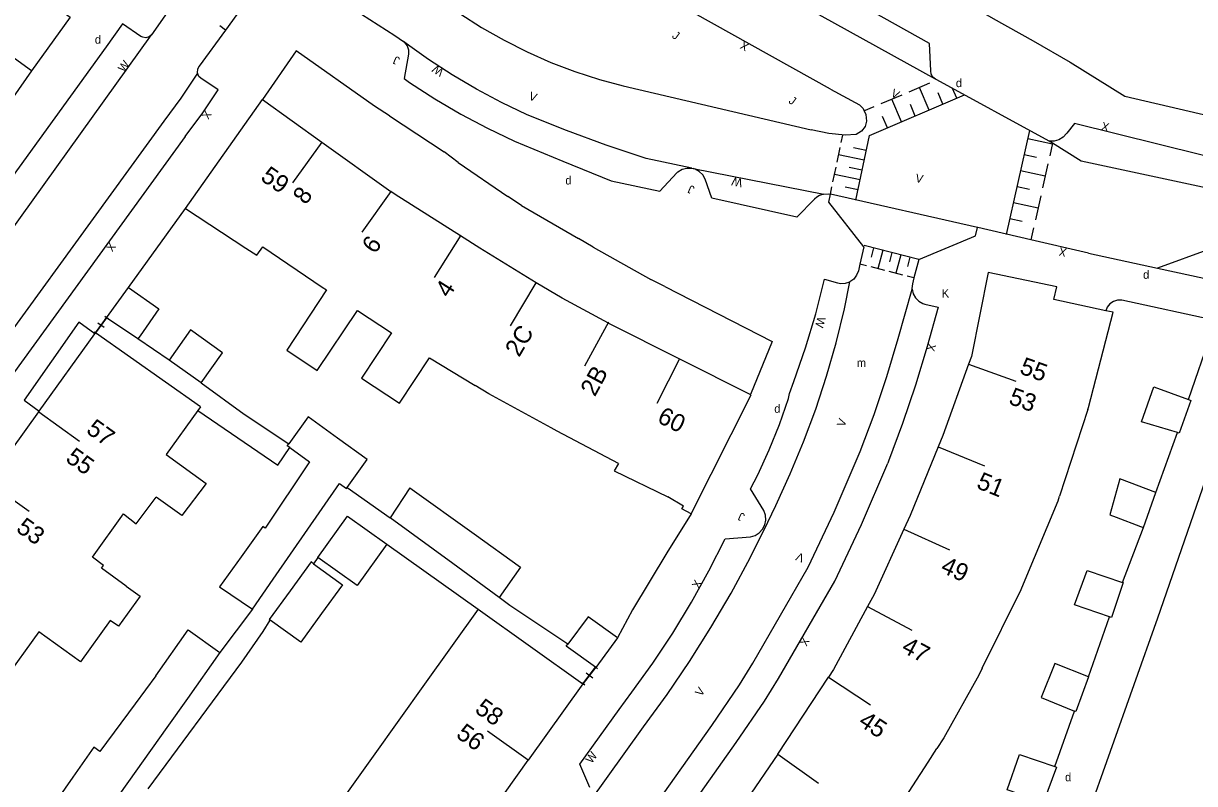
# Model space of a CAD drawing. Extents: x 134999 to 136502, y 457398 to 459002.
# Drawn here: x 135611.3 to 135681.4, y 457425.5 to 457471.1 of the extents above; entities that cross this region are included whole.
import ezdxf

# ---------------------------------------------------------------- set-up
doc = ezdxf.new("R2010")
doc.units = 0
for name, color, linetype in [('RI_DGTB_15', 7, 'Continuous'), ('RI_DGTB_23', 7, 'Continuous'), ('RI_DGTB_29', 7, 'Continuous'), ('RI_DGTB_30', 7, 'Continuous'), ('RI_DGTB_31', 7, 'Continuous'), ('RI_DGTB_35', 7, 'Continuous'), ('RI_DGTB_36', 7, 'Continuous'), ('RI_DGTB_4', 7, 'Continuous'), ('RI_DGTB_43', 7, 'Continuous'), ('RI_DGTB_48', 7, 'Continuous'), ('RI_DGTB_5', 7, 'Continuous'), ('RI_DGTB_53', 7, 'Continuous'), ('RI_DGTB_54', 7, 'Continuous'), ('RI_DGTB_6', 7, 'Continuous')]:
    doc.layers.add(name, color=color, linetype=linetype)

msp = doc.modelspace()

# ---------------------------------------------------------------- linework, layer by layer
at = {"layer": 'RI_DGTB_15'}
for p, q in [((135629.169, 457463.956), (135627.423, 457461.517)), ((135633.303, 457461.004), (135631.557, 457458.565)), ((135637.5, 457458.389), (135635.898, 457455.854)), ((135641.98, 457455.539), (135640.458, 457452.955)), ((135646.329, 457453.165), (135644.902, 457450.527)), ((135650.586, 457450.977), (135649.239, 457448.297)), ((135667.902, 457450.665), (135670.723, 457449.644)), ((135612.218, 457447.794), (135614.656, 457446.046)), ((135666.073, 457445.704), (135668.852, 457444.572)), ((135609.201, 457443.59), (135611.639, 457441.842)), ((135664.021, 457440.766), (135666.751, 457439.522)), ((135661.85, 457436.129), (135664.492, 457434.707)), ((135659.518, 457431.9), (135662.025, 457430.251)), ((135641.527, 457426.917), (135639.094, 457428.672)), ((135656.474, 457427.292), (135658.918, 457425.553))]:
    msp.add_line(p, q, dxfattribs=at)
at = {"layer": 'RI_DGTB_23'}
for p, q in [((135615.613, 457452.533), (135616.279, 457453.44)), ((135644.809, 457431.509), (135645.568, 457432.491))]:
    msp.add_line(p, q, dxfattribs=at)
at = {"layer": 'RI_DGTB_31'}
for p, q in [((135623.406, 457470.676), (135623.058, 457470.925)), ((135664.33, 457466.976), (135665.576, 457467.507)), ((135665.533, 457465.88), (135664.953, 457467.242)), ((135667.194, 457466.588), (135666.943, 457467.178)), ((135661.958, 457464.359), (135667.66, 457466.786)), ((135662.669, 457466.269), (135663.915, 457466.8)), ((135663.871, 457465.173), (135663.292, 457466.534)), ((135666.364, 457466.234), (135666.074, 457466.915)), ((135661.63, 457465.827), (135662.253, 457466.092)), ((135664.702, 457465.527), (135664.412, 457466.207)), ((135663.04, 457464.819), (135662.751, 457465.5)), ((135660.266, 457463.93), (135660.36, 457464.38)), ((135661.151, 457460.493), (135661.958, 457464.359)), ((135671.547, 457464.661), (135670.153, 457458.427)), ((135671.441, 457464.186), (135672.919, 457463.855)), ((135660.02, 457462.753), (135660.204, 457463.636)), ((135661.771, 457463.463), (135661.003, 457463.623)), ((135672.927, 457463.89), (135672.758, 457463.136)), ((135661.648, 457462.874), (135660.112, 457463.195)), ((135671.227, 457463.227), (135671.966, 457463.061)), ((135659.775, 457461.576), (135659.959, 457462.459)), ((135661.525, 457462.286), (135660.757, 457462.446)), ((135671.012, 457462.267), (135672.49, 457461.936)), ((135672.651, 457462.656), (135672.329, 457461.216)), ((135661.403, 457461.697), (135659.867, 457462.017)), ((135659.621, 457460.84), (135659.713, 457461.282)), ((135661.28, 457461.108), (135660.512, 457461.268)), ((135670.797, 457461.307), (135671.536, 457461.142)), ((135672.221, 457460.737), (135671.899, 457459.297)), ((135670.583, 457460.347), (135672.06, 457460.017)), ((135670.368, 457459.387), (135671.107, 457459.222)), ((135671.792, 457458.817), (135671.631, 457458.097)), ((135664.917, 457456.928), (135661.638, 457457.771)), ((135662.214, 457457.623), (135662.072, 457457.07)), ((135662.755, 457457.484), (135662.47, 457456.378)), ((135663.295, 457457.345), (135663.153, 457456.792)), ((135663.836, 457457.206), (135663.551, 457456.1)), ((135661.794, 457456.552), (135661.389, 457456.656)), ((135662.875, 457456.274), (135662.065, 457456.482)), ((135664.376, 457457.067), (135664.234, 457456.514)), ((135663.956, 457455.996), (135663.146, 457456.204)), ((135664.628, 457455.823), (135664.227, 457455.926))]:
    msp.add_line(p, q, dxfattribs=at)
at = {"layer": 'RI_DGTB_4'}
for p, q in [((135621.005, 457459.985), (135625.609, 457466.511)), ((135625.609, 457466.511), (135629.172, 457463.961)), ((135629.172, 457463.961), (135633.303, 457461.004)), ((135646.328, 457453.116), (135650.585, 457450.975)), ((135612.251, 457447.84), (135615.572, 457452.476)), ((135615.572, 457452.476), (135615.613, 457452.533)), ((135621.9, 457448.09), (135615.613, 457452.533)), ((135650.585, 457450.975), (135654.843, 457448.834)), ((135675.043, 457447.949), (135675.074, 457448.069)), ((135609.205, 457443.587), (135612.218, 457447.794)), ((135612.251, 457447.84), (135612.218, 457447.794)), ((135638.524, 457435.976), (135644.809, 457431.509)), ((135656.474, 457427.292), (135659.518, 457431.9)), ((135644.809, 457431.509), (135641.527, 457426.917)), ((135638.5, 457422.684), (135641.527, 457426.917))]:
    msp.add_line(p, q, dxfattribs=at)
for points in [[(135615.046, 457474.668), (135613.24, 457472.068), (135614.108, 457471.449), (135611.782, 457468.237)], [(135637.473, 457458.348), (135633.553, 457460.825), (135633.303, 457461.004)], [(135642.005, 457455.526), (135638.632, 457457.616), (135637.473, 457458.348)], [(135676.108, 457453.861), (135673.004, 457454.536), (135673.176, 457455.288), (135669.077, 457456.146), (135668.065, 457451.116), (135667.902, 457450.665)], [(135646.328, 457453.116), (135643.564, 457454.611), (135642.005, 457455.526)], [(135675.074, 457448.069), (135676.546, 457453.766), (135676.108, 457453.861)], [(135667.902, 457450.665), (135666.35, 457446.383), (135666.073, 457445.704)], [(135651.282, 457441.692), (135654.886, 457448.812), (135654.843, 457448.834)], [(135666.073, 457445.704), (135664.398, 457441.593), (135664.021, 457440.766)], [(135651.282, 457441.692), (135650.722, 457441.989), (135650.83, 457442.152), (135649.895, 457442.697)], [(135664.021, 457440.766), (135662.236, 457436.847), (135661.85, 457436.129)], [(135661.85, 457436.129), (135659.818, 457432.356), (135659.518, 457431.9)], [(135656.474, 457427.292), (135654.62, 457424.564), (135653.837, 457423.463)]]:
    msp.add_lwpolyline(points, dxfattribs=at)
at = {"layer": 'RI_DGTB_48'}
for p, q in [((135616.279, 457453.44), (135615.613, 457452.533)), ((135616.278, 457453.468), (135615.623, 457452.535)), ((135615.764, 457453.132), (135616.137, 457452.87)), ((135616.185, 457453.534), (135616.371, 457453.402)), ((135615.53, 457452.6), (135615.716, 457452.469)), ((135645.568, 457432.491), (135644.809, 457431.509)), ((135645.574, 457432.499), (135644.811, 457431.512)), ((135644.995, 457432.158), (135645.39, 457431.853)), ((135645.475, 457432.575), (135645.673, 457432.423)), ((135644.712, 457431.588), (135644.91, 457431.436))]:
    msp.add_line(p, q, dxfattribs=at)
at = {"layer": 'RI_DGTB_5'}
for p, q in [((135611.782, 457468.237), (135606.53, 457472.013)), ((135621.005, 457459.985), (135624.63, 457457.616)), ((135621.9, 457448.09), (135621.746, 457447.876)), ((135675.043, 457447.949), (135673.343, 457442.743)), ((135618.055, 457441.096), (135619.257, 457442.696)), ((135638.524, 457435.976), (135635.324, 457431.486)), ((135612.224, 457434.612), (135610.131, 457431.697)), ((135635.324, 457431.486), (135632.247, 457427.171)), ((135632.247, 457427.171), (135628.795, 457422.328)), ((135665.479, 457426.809), (135665.999, 457427.627))]:
    msp.add_line(p, q, dxfattribs=at)
for points in [[(135624.63, 457457.616), (135625.28, 457457.191), (135625.63, 457457.69), (135629.199, 457455.272)], [(135629.199, 457455.272), (135629.448, 457455.103), (135627.074, 457451.493), (135628.891, 457450.271), (135631.308, 457453.874), (135633.343, 457452.528)], [(135633.343, 457452.528), (135631.554, 457449.817), (135633.824, 457448.318), (135635.62, 457451.04), (135638.35, 457449.375)], [(135642.904, 457446.834), (135639.177, 457448.871), (135638.35, 457449.375)], [(135621.746, 457447.876), (135619.85, 457445.234), (135622.238, 457443.497), (135620.798, 457441.58), (135619.257, 457442.696)], [(135646.937, 457444.705), (135643.264, 457446.637), (135642.904, 457446.834)], [(135646.937, 457444.705), (135646.668, 457444.267), (135649.895, 457442.697)], [(135671.192, 457437.499), (135673.255, 457442.474), (135673.343, 457442.743)], [(135615.434, 457439.083), (135617.301, 457441.684), (135618.055, 457441.096)], [(135617.465, 457437.356), (135615.986, 457438.433), (135616.104, 457438.595), (135615.434, 457439.083)], [(135617.465, 457437.356), (135618.291, 457436.763), (135616.989, 457434.948), (135616.502, 457435.298), (135614.723, 457432.819), (135612.224, 457434.612)], [(135668.715, 457432.433), (135671.052, 457437.162), (135671.192, 457437.499)], [(135668.715, 457432.433), (135668.507, 457432.012), (135666.408, 457428.271), (135665.999, 457427.627)], [(135662.934, 457422.882), (135665.479, 457426.809)]]:
    msp.add_lwpolyline(points, dxfattribs=at)
at = {"layer": 'RI_DGTB_53'}
for p, q in [((135633.223, 457465.539), (135632.317, 457466.117)), ((135637.326, 457462.731), (135636.501, 457463.372)), ((135651.322, 457462.399), (135651.41, 457462.38)), ((135641.13, 457460.17), (135640.318, 457460.71)), ((135659.63, 457460.838), (135659.62, 457460.84)), ((135668.44, 457458.84), (135659.63, 457460.838)), ((135668.456, 457458.836), (135668.44, 457458.84)), ((135645.422, 457457.673), (135644.541, 457458.182)), ((135649.701, 457455.316), (135648.877, 457455.723))]:
    msp.add_line(p, q, dxfattribs=at)
for points in [[(135665.915, 457467.74), (135665.758, 457467.86), (135665.658, 457468.033), (135665.634, 457468.231), (135665.549, 457469.878), (135618.095, 457496.435), (135616.251, 457495.255)], [(135665.915, 457467.74), (135649.532, 457476.817)], [(135633.591, 457474.434), (135636.181, 457472.565), (135637.438, 457471.664), (135638.74, 457470.829), (135640.084, 457470.063), (135641.465, 457469.367), (135642.881, 457468.743), (135644.326, 457468.194), (135645.799, 457467.72), (135647.216, 457467.341), (135658.469, 457464.698)], [(135659.632, 457467.129), (135647.812, 457473.741)], [(135620.578, 457472.694), (135618.974, 457470.399)], [(135624.083, 457471.601), (135623.406, 457470.676)], [(135631.537, 457471.623), (135633.549, 457470.347), (135634.052, 457469.992)], [(135618.974, 457470.399), (135618.825, 457470.274), (135618.638, 457470.219), (135618.445, 457470.243), (135618.33, 457470.3), (135617.24, 457471.06), (135616.26, 457469.67), (135610.106, 457461.171)], [(135623.406, 457470.676), (135621.82, 457468.51), (135621.729, 457468.333), (135621.714, 457468.135), (135621.723, 457468.085)], [(135634.052, 457469.992), (135634.125, 457469.931), (135634.277, 457469.731), (135634.358, 457469.493), (135634.362, 457469.242), (135634.097, 457467.765), (135634.428, 457467.537), (135635.938, 457466.556), (135637.491, 457465.642), (135639.082, 457464.799), (135640.709, 457464.027), (135643.598, 457462.818), (135646.502, 457461.647), (135649.414, 457461.02), (135650.426, 457462.129), (135650.497, 457462.19), (135650.749, 457462.335), (135651.031, 457462.407), (135651.322, 457462.399)], [(135620.989, 457464.291), (135622.05, 457465.71), (135622.97, 457467.09), (135621.92, 457467.79), (135621.805, 457467.904), (135621.723, 457468.085)], [(135666.006, 457467.69), (135665.915, 457467.74)], [(135672.715, 457464.022), (135666.006, 457467.69)], [(135659.632, 457467.129), (135661.358, 457466.206), (135661.585, 457465.978), (135661.645, 457465.834)], [(135661.645, 457465.834), (135661.737, 457465.615), (135661.782, 457465.221), (135661.706, 457464.902), (135661.494, 457464.614), (135661.176, 457464.417), (135660.509, 457464.387), (135659.525, 457464.478), (135658.469, 457464.698)], [(135674.233, 457465.087), (135673.779, 457464.504), (135673.759, 457464.475), (135673.554, 457464.259), (135673.299, 457464.105), (135673.013, 457464.024), (135672.715, 457464.022)], [(135672.927, 457463.89), (135672.715, 457464.022)], [(135704.43, 457456.43), (135674.64, 457462.82), (135672.927, 457463.89)], [(135659.234, 457460.846), (135658.964, 457460.758), (135658.813, 457460.667), (135658.68, 457460.55), (135657.62, 457459.47), (135652.523, 457460.613), (135652.13, 457461.75), (135651.983, 457462.003), (135651.774, 457462.206), (135651.517, 457462.346), (135651.41, 457462.38)], [(135659.234, 457460.846), (135659.518, 457460.856), (135659.62, 457460.84)], [(135661.62, 457457.69), (135659.52, 457460.36), (135659.63, 457460.838)], [(135664.91, 457456.93), (135668.31, 457458.35), (135668.44, 457458.84)], [(135671.631, 457458.099), (135668.456, 457458.836)], [(135675.082, 457457.298), (135671.631, 457458.099)], [(135661.62, 457457.69), (135661.392, 457456.655)], [(135703.7, 457452.89), (135682.38, 457457.56), (135679.216, 457456.402)], [(135661.392, 457456.655), (135661.3, 457456.24), (135661.196, 457455.98), (135661.023, 457455.759), (135660.797, 457455.597)], [(135664.91, 457456.93), (135664.628, 457455.823)], [(135664.628, 457455.823), (135664.54, 457455.48), (135664.509, 457455.2), (135664.512, 457455.151)], [(135645.219, 457425.289), (135644.626, 457426.696), (135646.967, 457429.972), (135647.743, 457430.994), (135648.994, 457432.748), (135650.18, 457434.546), (135651.297, 457436.388), (135652.346, 457438.27), (135653.324, 457440.189), (135654.846, 457440.316), (135655.115, 457440.395), (135655.365, 457440.548), (135655.563, 457440.763), (135655.697, 457441.023), (135655.756, 457441.31), (135655.735, 457441.602), (135655.636, 457441.878), (135654.84, 457443.176), (135655.27, 457444.023), (135655.957, 457445.516), (135656.57, 457447.041), (135657.108, 457448.593), (135657.17, 457448.89), (135657.438, 457449.612), (135658.128, 457451.631), (135658.743, 457453.675), (135659.28, 457455.74), (135660.04, 457455.53), (135660.252, 457455.488), (135660.532, 457455.503), (135660.797, 457455.597)], [(135664.512, 457455.151), (135664.574, 457454.876), (135664.71, 457454.63), (135664.91, 457454.431), (135665.158, 457454.297), (135665.28, 457454.26), (135666.07, 457454.08), (135665.41, 457451.71), (135664.717, 457449.395), (135663.948, 457447.105), (135663.104, 457444.841), (135663.06, 457444.73)]]:
    msp.add_lwpolyline(points, dxfattribs=at)
at = {"layer": 'RI_DGTB_54'}
for p, q in [((135633.223, 457465.539), (135636.501, 457463.372)), ((135637.326, 457462.731), (135640.318, 457460.71)), ((135651.41, 457462.38), (135659.234, 457460.846)), ((135617.59, 457455.254), (135621.005, 457459.985)), ((135641.13, 457460.17), (135644.541, 457458.182)), ((135645.422, 457457.673), (135648.877, 457455.723)), ((135675.082, 457457.298), (135679.216, 457456.402)), ((135679.216, 457456.402), (135699.57, 457451.99)), ((135681.063, 457448.531), (135682.448, 457452.527)), ((135620.024, 457450.895), (135618.159, 457452.171)), ((135621.939, 457449.528), (135624.525, 457447.659)), ((135624.525, 457447.659), (135627.194, 457445.892)), ((135679.109, 457442.971), (135680.401, 457446.552)), ((135630.687, 457443.263), (135633.261, 457441.455)), ((135677.112, 457437.582), (135678.374, 457440.866)), ((135633.061, 457439.863), (135638.524, 457435.976)), ((135628.932, 457439.068), (135628.67, 457438.701)), ((135640.427, 457436.195), (135639.783, 457436.671)), ((135643.895, 457433.887), (135640.427, 457436.195)), ((135625.025, 457435.979), (135623.074, 457433.388)), ((135675.086, 457431.915), (135676.327, 457435.524)), ((135618.776, 457425.209), (135624.391, 457432.807)), ((135673.065, 457426.549), (135674.249, 457429.872))]:
    msp.add_line(p, q, dxfattribs=at)
for points in [[(135623.594, 457506.391), (135619.981, 457499.892), (135626.03, 457496.406), (135629.05, 457494.613), (135632.505, 457492.66), (135634.793, 457491.291), (135641.176, 457487.647), (135643.681, 457486.243), (135643.708, 457486.199), (135647.429, 457484.122), (135649.921, 457482.626), (135651.779, 457481.58), (135654.437, 457480.005), (135658.342, 457477.729), (135669.363, 457471.378), (135671.758, 457470.04), (135673.979, 457468.755), (135677.252, 457466.708), (135684.365, 457465.058)], [(135586.926, 457425.682), (135618.974, 457470.399)], [(135651.322, 457462.399), (135648.589, 457462.986), (135646.189, 457463.783), (135643.815, 457464.656), (135641.462, 457465.607), (135639.928, 457466.331), (135638.43, 457467.126), (135636.971, 457467.99), (135635.554, 457468.923), (135634.447, 457469.721), (135634.052, 457469.992)], [(135632.317, 457466.117), (135627.631, 457469.439), (135625.609, 457466.511)], [(135621.723, 457468.085), (135620.728, 457466.592), (135619.702, 457465.225), (135606.092, 457446.48), (135600.557, 457438.747), (135597.132, 457433.869), (135589.808, 457423.619)], [(135611.782, 457468.237), (135606.426, 457460.546), (135606.407, 457460.559)], [(135701.05, 457458.96), (135684.37, 457462.554), (135674.233, 457465.087)], [(135620.989, 457464.291), (135607.382, 457445.55), (135601.854, 457437.827), (135598.43, 457432.95), (135589.337, 457420.224), (135586.845, 457416.785), (135580.27, 457407.523), (135574.895, 457400)], [(135627.726, 457400), (135648.43, 457428.923), (135649.841, 457430.859), (135651.186, 457432.842), (135652.464, 457434.868), (135653.674, 457436.936), (135654.814, 457439.043), (135655.883, 457441.186), (135656.352, 457442.187), (135657.223, 457444.079), (135658.021, 457446.004), (135658.744, 457447.957), (135659.392, 457449.937), (135659.964, 457451.94), (135660.458, 457453.964), (135660.797, 457455.597)], [(135631.992, 457400), (135652.516, 457429.012), (135654.18, 457431.438), (135654.988, 457432.739), (135658.295, 457438.483), (135659.844, 457441.78), (135661.412, 457445.428), (135662.242, 457447.647), (135663.003, 457449.909), (135663.688, 457452.195), (135664.512, 457455.151)], [(135649.701, 457455.316), (135656.13, 457452.019), (135654.843, 457448.834)], [(135682.762, 457453.262), (135677.081, 457454.482), (135676.821, 457454.488), (135676.571, 457454.416), (135676.355, 457454.271), (135676.193, 457454.068), (135676.108, 457453.861)], [(135615.572, 457452.476), (135614.626, 457453.169), (135611.358, 457448.496), (135612.251, 457447.84)], [(135684.873, 457452.042), (135684.565, 457450.901), (135679.201, 457435.441), (135674.952, 457423.456), (135671.167, 457413.134), (135668.332, 457406.243), (135667.996, 457404.71)], [(135621.746, 457447.876), (135626.539, 457444.609), (135627.256, 457445.653)], [(135634.216, 457400), (135653.985, 457427.99), (135655.678, 457430.46), (135656.523, 457431.82), (135659.882, 457437.655), (135661.476, 457441.046), (135663.06, 457444.73)], [(135651.282, 457441.692), (135649.825, 457439.354), (135647.765, 457435.936), (135646.88, 457434.252)], [(135624.391, 457432.807), (135625.661, 457434.641), (135626.073, 457435.307)]]:
    msp.add_lwpolyline(points, dxfattribs=at)
at = {"layer": 'RI_DGTB_6'}
for p, q in [((135616.279, 457453.44), (135617.59, 457455.254)), ((135621.939, 457449.528), (135620.024, 457450.895)), ((135634.446, 457443.238), (135633.261, 457441.455)), ((135676.727, 457441.484), (135678.186, 457440.936))]:
    msp.add_line(p, q, dxfattribs=at)
for points in [[(135617.59, 457455.254), (135619.421, 457453.969)], [(135619.421, 457453.969), (135618.284, 457452.349)], [(135618.159, 457452.171), (135616.279, 457453.44)], [(135618.284, 457452.349), (135618.159, 457452.171)], [(135621.314, 457452.705), (135620.024, 457450.895)], [(135621.939, 457449.528), (135623.229, 457451.338), (135621.314, 457452.705)], [(135680.401, 457446.552), (135678.255, 457447.206), (135678.988, 457449.297), (135681.063, 457448.531)], [(135681.063, 457448.531), (135681.208, 457448.477), (135680.515, 457446.517), (135680.401, 457446.552)], [(135630.118, 457446.215), (135628.345, 457447.493), (135627.194, 457445.892)], [(135630.687, 457443.263), (135631.891, 457444.937), (135630.118, 457446.215)], [(135627.256, 457445.653), (135627.102, 457445.764), (135627.194, 457445.892)], [(135627.256, 457445.653), (135628.424, 457444.813)], [(135628.424, 457444.813), (135625.773, 457440.837), (135625.644, 457440.919), (135624.336, 457439.108)], [(135626.259, 457437.764), (135630.23, 457443.511)], [(135630.23, 457443.511), (135630.648, 457443.209), (135630.687, 457443.263)], [(135634.446, 457443.238), (135638.298, 457440.483)], [(135679.109, 457442.971), (135676.964, 457443.785), (135676.347, 457441.628), (135676.727, 457441.484)], [(135678.186, 457440.936), (135678.374, 457440.866), (135679.109, 457442.971)], [(135628.932, 457439.068), (135630.699, 457441.546), (135633.061, 457439.863)], [(135637.009, 457438.706), (135633.261, 457441.455)], [(135638.298, 457440.483), (135641.07, 457438.501), (135639.783, 457436.671)], [(135633.061, 457439.863), (135631.295, 457437.386), (135628.932, 457439.068)], [(135624.336, 457439.108), (135623.04, 457437.313), (135625.025, 457435.979)], [(135628.67, 457438.701), (135628.523, 457438.81), (135627.266, 457437.081)], [(135628.67, 457438.701), (135630.413, 457437.44), (135629.156, 457435.709)], [(135639.783, 457436.671), (135637.009, 457438.706)], [(135676.327, 457435.524), (135674.246, 457436.236), (135674.997, 457438.287), (135677.112, 457437.582)], [(135625.025, 457435.979), (135626.259, 457437.764)], [(135677.112, 457437.582), (135677.16, 457437.566), (135676.463, 457435.477), (135676.327, 457435.524)], [(135627.266, 457437.081), (135626.01, 457435.352), (135626.073, 457435.307)], [(135629.156, 457435.709), (135627.91, 457433.992), (135626.073, 457435.307)], [(135646.88, 457434.252), (135645.124, 457435.525), (135643.895, 457433.887)], [(135619.224, 457431.973), (135621.164, 457434.731), (135623.074, 457433.388)], [(135646.88, 457434.252), (135645.58, 457432.482), (135645.568, 457432.491)], [(135623.074, 457433.388), (135621.134, 457430.63)], [(135645.568, 457432.491), (135643.799, 457433.759), (135643.895, 457433.887)], [(135675.086, 457431.915), (135673.063, 457432.728), (135672.241, 457430.677), (135674.249, 457429.872)], [(135619.224, 457431.973), (135617.988, 457430.299)], [(135675.086, 457431.915), (135674.311, 457429.847), (135674.249, 457429.872)], [(135621.134, 457430.63), (135619.888, 457428.877)], [(135617.988, 457430.299), (135615.881, 457427.446), (135615.524, 457427.7), (135614.272, 457425.917)], [(135619.888, 457428.877), (135616.615, 457424.271)], [(135672.309, 457424.432), (135670.198, 457425.148), (135670.951, 457427.273), (135673.065, 457426.549)], [(135673.065, 457426.549), (135673.164, 457426.515), (135672.379, 457424.408), (135672.309, 457424.432)], [(135614.272, 457425.917), (135613.019, 457424.134), (135615.332, 457422.466)]]:
    msp.add_lwpolyline(points, dxfattribs=at)

# ---------------------------------------------------------------- texts
at = {"layer": 'RI_DGTB_29'}
for p in [(135615.581, 457469.861), (135667.135, 457467.258), (135643.753, 457461.423), (135678.345, 457455.772), (135656.263, 457447.745), (135673.673, 457425.662)]:
    msp.add_text('d', height=0.5, dxfattribs=at).set_placement(p)
at = {"layer": 'RI_DGTB_30'}
for s, height, rotation, p in [('X', 0.5, 150.76614, (135654.795, 457469.826)), ('W', 0.5, 53.39278, (135617.328, 457468.106)), ('W', 0.5, 146.46147, (135636.524, 457468.278)), ('V', 0.5, 340.01645, (135641.525, 457466.526)), ('V', 0.5, 332.78343, (135663.198, 457466.737)), ('X', 0.5, 237.77717, (135622.183, 457465.921)), ('X', 0.499, 345.65054, (135675.804, 457464.697)), ('V', 0.5, 347.77447, (135664.678, 457461.584)), ('W', 0.5, 167.88313, (135654.397, 457461.74)), ('X', 0.499, 234.15243, (135616.467, 457458.002)), ('X', 0.499, 167.92593, (135673.804, 457457.572)), ('K', 0.5, 359.99963, (135666.29, 457454.65)), ('W', 0.5, 254.74413, (135658.865, 457453.537)), ('X', 0.5, 253.73239, (135665.48, 457451.95)), ('V', 0.5, 69.44387, (135660.461, 457446.853)), ('V', 0.5, 158.75816, (135658.097, 457439.229)), ('X', 0.499, 62.59396, (135651.746, 457437.168)), ('X', 0.499, 241.1532, (135657.968, 457434.339)), ('V', 0.499, 54.73445, (135651.892, 457430.704)), ('W', 0.5, 54.40324, (135645.33, 457426.69))]:
    msp.add_text(s, height=height, rotation=rotation, dxfattribs=at).set_placement(p)
at = {"layer": 'RI_DGTB_31'}
for height, rotation, p in [(0.5, 324.18567, (135650.098, 457470.255)), (0.499, 157.07663, (135633.88, 457469.017)), (0.5, 324.18567, (135657.079, 457466.348)), (0.499, 157.07663, (135651.529, 457461.28)), (0.499, 157.07663, (135654.537, 457441.668))]:
    msp.add_text('J', height=height, rotation=rotation, dxfattribs=at).set_placement(p)
at = {"layer": 'RI_DGTB_35'}
for s, rotation, p in [('59', 325.366, (135625.442, 457461.72)), ('8', 54.382, (135628.211, 457460.158)), ('55', 340.1024, (135670.894, 457450.116)), ('2B', 61.5823, (135645.522, 457448.665)), ('60', 333.794, (135649.193, 457447.202)), ('57', 324.3473, (135615.001, 457446.586)), ('58', 324.2162, (135638.272, 457429.841))]:
    msp.add_text(s, height=1.054, rotation=rotation, dxfattribs=at).set_placement(p)
at = {"layer": 'RI_DGTB_36'}
for s, rotation, p in [('6', 54.382, (135632.349, 457457.213)), ('4', 57.7043, (135636.784, 457454.58)), ('2C', 59.4959, (135640.984, 457451.029)), ('53', 340.1024, (135670.239, 457448.3)), ('55', 324.3406, (135613.768, 457444.877)), ('51', 337.8226, (135668.312, 457443.251)), ('53', 324.3406, (135610.807, 457440.682)), ('49', 335.4884, (135666.158, 457438.223)), ('47', 331.6852, (135663.816, 457433.45)), ('56', 324.2162, (135637.147, 457428.343)), ('45', 326.6577, (135661.239, 457429.059))]:
    msp.add_text(s, height=1.054, rotation=rotation, dxfattribs=at).set_placement(p)
at = {"layer": 'RI_DGTB_43'}
msp.add_text('m', height=0.5, dxfattribs=at).set_placement((135661.202, 457450.488))

doc.saveas('drawing.dxf')
